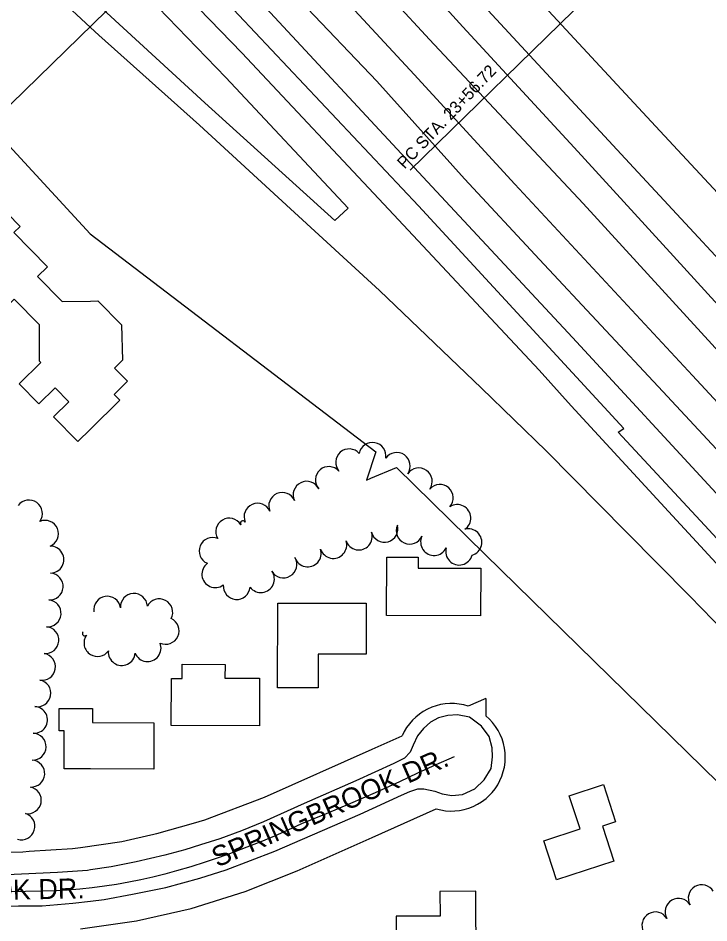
# Model space of a CAD drawing. Extents: x -25029 to 2274964, y -81170 to 687028.
# Drawn here: x -14802 to -14288, y -65523 to -64850 of the extents above; entities that cross this region are included whole.
import ezdxf

# ---------------------------------------------------------------- set-up
doc = ezdxf.new("R2010")
doc.units = 0
for name, color, linetype in [('81911BEA - RW_X_Fee_RW', 7, 'Continuous'), ('BD_X_Canopy', 7, 'Continuous'), ('BLDG', 7, 'Continuous'), ('GE_X_CL_20', 7, 'Continuous'), ('GE_X_CL_2000', 7, 'Continuous'), ('PV_X_EOP', 7, 'Continuous'), ('ROAD', 7, 'Continuous'), ('ROAD-NAME', 7, 'Continuous'), ('TREES', 7, 'Continuous')]:
    doc.layers.add(name, color=color, linetype=linetype)

msp = doc.modelspace()

# ---------------------------------------------------------------- linework, layer by layer
at = {"layer": '81911BEA - RW_X_Fee_RW'}
for p, q in [((-14871.81, -64876.62), (-14748.69, -65010.23)), ((-14748.69, -65010.23), (-14536.24, -65172.32)), ((-14536.24, -65172.32), (-14543.14, -65193.5)), ((-14454.33, -65355.81), (-14467.37, -65361.61)), ((-14454.33, -65355.81), (-14454.29, -65368.8)), ((-14913.42, -65472.61), (-14798.86, -65469.8))]:
    msp.add_line(p, q, dxfattribs=at)
for points in [[(-14543.14, -65193.5), (-14539.77, -65192.06), (-14520.82, -65183.95)], [(-14520.82, -65183.95), (-14454.75, -65248.86), (-14188.94, -65508.88), (-14059.38, -65635.72)], [(-14467.37, -65361.61), (-14470.72, -65360.65), (-14474.13, -65360.01), (-14477.59, -65359.66), (-14481.06, -65359.61), (-14484.52, -65359.86), (-14487.96, -65360.42), (-14491.33, -65361.27), (-14494.61, -65362.41), (-14497.78, -65363.82), (-14500.82, -65365.51), (-14503.7, -65367.46), (-14506.39, -65369.65), (-14508.89, -65372.06), (-14511.17, -65374.68), (-14513.22, -65377.49), (-14515.01, -65380.47), (-14516.56, -65383.58)], [(-14491.28, -65437.96), (-14487.84, -65438.79), (-14484.36, -65439.34), (-14480.83, -65439.58), (-14477.3, -65439.51), (-14473.79, -65439.13), (-14470.33, -65438.44), (-14466.94, -65437.45), (-14463.65, -65436.16), (-14460.49, -65434.58), (-14457.48, -65432.74), (-14454.1, -65430.15), (-14452.01, -65428.29), (-14449.58, -65425.72), (-14447.4, -65422.95), (-14445.47, -65419.99), (-14443.8, -65416.88), (-14442.42, -65413.63), (-14441.32, -65410.27), (-14440.53, -65406.83), (-14440.05, -65403.33), (-14439.87, -65399.81), (-14440.01, -65396.28), (-14440.46, -65392.78), (-14441.21, -65389.33), (-14442.27, -65385.96), (-14443.62, -65382.69), (-14445.25, -65379.56), (-14447.15, -65376.59), (-14449.31, -65373.79), (-14451.7, -65371.2), (-14454.29, -65368.8)], [(-14619.02, -65429.23), (-14538.98, -65393.55), (-14516.56, -65383.58)], [(-14701.39, -65456.79), (-14699.38, -65456.31), (-14698.96, -65456.17), (-14671.86, -65448.69), (-14663.29, -65446.18), (-14619.02, -65429.23)], [(-14594.59, -65484.03), (-14538.92, -65459.21), (-14491.28, -65437.96)], [(-14798.86, -65469.8), (-14793.92, -65469.49), (-14761.83, -65467.43), (-14755.75, -65466.76), (-14725.1, -65462.14), (-14715.47, -65459.97), (-14701.39, -65456.79)], [(-14755.73, -65527.12), (-14740.14, -65524.88), (-14714.26, -65521.15), (-14673.43, -65511.95), (-14633.46, -65499.54), (-14594.59, -65484.03)]]:
    msp.add_lwpolyline(points, dxfattribs=at)
at = {"layer": 'BD_X_Canopy'}
msp.add_line((-14447.16, -64562.01), (-14960.18, -65062.53), dxfattribs=at)
at = {"layer": 'BLDG'}
msp.add_line((-14701.38, -65408.34), (-14748.36, -65408.17), dxfattribs=at)
for points in [[(-14851.66, -64970.5), (-14848.97, -64973.24), (-14838.18, -64962.63), (-14827.23, -64973.76), (-14829.2, -64975.69), (-14800.65, -65004.72), (-14805.4, -65009.39), (-14780.5, -65034.71), (-14787.79, -65041.88), (-14769.5, -65060.48), (-14748.36, -65060.24)], [(-14748.36, -65155.55), (-14757.77, -65164.81), (-14775.99, -65146.29), (-14764.63, -65135.12), (-14774.77, -65124.81), (-14786.81, -65136.64), (-14801.38, -65121.82), (-14785.3, -65106.01), (-14786.41, -65104.88), (-14786.37, -65077.83), (-14805.16, -65058.73), (-14815.27, -65068.67), (-14835.25, -65048.36), (-14849.68, -65062.55), (-14896.67, -65014.78), (-14851.66, -64970.5)], [(-14748.36, -65060.24), (-14742.86, -65060.18), (-14725.36, -65077.97), (-14724.6, -65104.18), (-14730.64, -65110.13), (-14720.96, -65119.96), (-14730.83, -65129.67), (-14726.51, -65134.06), (-14748.36, -65155.55)], [(-14748.36, -65408.17), (-14768.05, -65408.09), (-14767.95, -65379.87), (-14771.77, -65379.86), (-14771.7, -65363.2), (-14748.36, -65363.28)], [(-14748.36, -65363.28), (-14746.8, -65363.29), (-14746.84, -65373.76), (-14701.25, -65373.93), (-14701.38, -65408.34)]]:
    msp.add_lwpolyline(points, dxfattribs=at)
for points in [[(-14458.26, -65294.4), (-14528.18, -65294.13), (-14528.02, -65250.77), (-14504.64, -65250.86), (-14504.67, -65258.85), (-14458.13, -65259.03)], [(-14543.25, -65284.98), (-14543.27, -65322.93), (-14579.13, -65322.91), (-14579.15, -65347.96), (-14609.18, -65347.94), (-14609.15, -65284.95)], [(-14688.23, -65341), (-14680.15, -65341.03), (-14680.11, -65330.37), (-14648.34, -65330.49), (-14648.38, -65340.63), (-14622.58, -65340.73), (-14622.71, -65376.15), (-14688.36, -65375.91)], [(-14411.18, -65461.78), (-14384.12, -65452.93), (-14392.23, -65428.14), (-14366.88, -65419.85), (-14357.81, -65447.57), (-14367.55, -65450.76), (-14359.04, -65476.77), (-14401.71, -65490.72)], [(-14488.5, -65499.3), (-14488.41, -65517.68), (-14520.92, -65517.85), (-14520.75, -65550.97), (-14494.42, -65550.84), (-14494.41, -65552.7), (-14461.6, -65552.54), (-14461.87, -65499.16)]]:
    msp.add_lwpolyline(points, close=True, dxfattribs=at)
at = {"layer": 'GE_X_CL_20'}
msp.add_line((-14277.71, -64735.69), (-14510.51, -64962.83), dxfattribs=at)
at = {"layer": 'GE_X_CL_2000'}
for points in [[(-14110.55, -65164.51), (-14149.64, -65122.46), (-14232.38, -65033.07), (-14331.2, -64926.77), (-14435.97, -64813.68), (-14530.31, -64711.32), (-14629.05, -64601.39), (-14673.9, -64549.55)], [(-14266.09, -65080.18), (-14314.67, -65026.81), (-14388.59, -64946.05), (-14471.32, -64856.21), (-14544.03, -64776.22), (-14621.01, -64694.99), (-14697.53, -64612.69), (-14701.25, -64609)], [(-14763.81, -64652.34), (-14763.27, -64652.97), (-14721.65, -64695.9), (-14650.46, -64773.74), (-14592.18, -64837.12), (-14535.39, -64896.81), (-14470.12, -64969.26), (-14414.4, -65029.41), (-14322.7, -65127.56), (-14243.01, -65212.95)], [(-14795.36, -64711.11), (-14635.94, -64875.63), (-14526.42, -64992.05), (-14414.68, -65111.67), (-14390.89, -65138.08), (-14315.48, -65219.95), (-14220.65, -65322.6), (-14145.05, -65406.13), (-14059.61, -65503.13), (-13988.06, -65579.37)], [(-14477.75, -65399.16), (-14491.47, -65405.2), (-14505.1, -65411.45), (-14518.64, -65417.89), (-14536.74, -65425.99), (-14554.91, -65433.9), (-14573.17, -65441.62), (-14591.51, -65449.15), (-14601.53, -65453.77), (-14611.63, -65458.22), (-14621.8, -65462.47), (-14632.06, -65466.55), (-14642.38, -65470.44), (-14652.78, -65474.13), (-14663.23, -65477.64), (-14673.76, -65480.96), (-14684.34, -65484.09), (-14693.18, -65486.52), (-14702.07, -65488.75), (-14711.02, -65490.76), (-14720.01, -65492.56), (-14729.04, -65494.16), (-14738.1, -65495.54), (-14747.19, -65496.7), (-14756.31, -65497.65), (-14765.45, -65498.39), (-14774.61, -65498.92), (-14783.77, -65499.23), (-14848.62, -65500.49)]]:
    msp.add_lwpolyline(points, dxfattribs=at)
at = {"layer": 'PV_X_EOP'}
msp.add_line((-14831.05, -64779.65), (-14748.36, -64856.76), dxfattribs=at)
for points in [[(-14195.3, -65331.45), (-14288.49, -65230.42), (-14355.81, -65157.85), (-14351.55, -65154.98), (-14504.51, -64989.46), (-14638.08, -64847.66), (-14731.02, -64748.36)], [(-14703.9, -64748.36), (-14630.89, -64827.95), (-14497.59, -64971.62), (-14389.94, -65087.43), (-14279.9, -65206.41)], [(-14165.19, -65261.74), (-14300.6, -65115.56), (-14432.71, -64973.29), (-14507.71, -64891.86), (-14640.29, -64748.36)], [(-14604.41, -64748.36), (-14496.17, -64865.68), (-14382.02, -64987.79), (-14275.46, -65104.01)], [(-14132.84, -65189.05), (-14169.13, -65150.03), (-14235.6, -65078.13), (-14347.41, -64957.67), (-14462.09, -64833.67), (-14539.76, -64748.36)], [(-14748.36, -64789.62), (-14647.85, -64893.98), (-14556.75, -64991.26), (-14566.58, -65000.43), (-14663.33, -64912.77), (-14748.36, -64834.55)], [(-14748.36, -64856.76), (-14742.31, -64862.41), (-14667.41, -64929.45), (-14599.63, -64991.77), (-14533.54, -65052.38), (-14457.54, -65125.09), (-14409.42, -65171.76), (-14349.9, -65231.94), (-14302.52, -65279.75), (-14259.12, -65324.36)], [(-14748.36, -65483.4), (-14750.67, -65483.73), (-14772.97, -65485.37), (-14826.66, -65487.65)]]:
    msp.add_lwpolyline(points, dxfattribs=at)
at = {"layer": 'ROAD'}
for points in [[(-14748.36, -65506.52), (-14738.24, -65505.35), (-14717.11, -65501.37), (-14692.34, -65496.38), (-14667.17, -65489.6), (-14647.58, -65483.34), (-14611.18, -65469.53), (-14547.71, -65441.96), (-14517.02, -65427.87), (-14510.81, -65424.98), (-14504.98, -65423.09), (-14500.43, -65423.06), (-14492.37, -65424.84), (-14486.85, -65426.7), (-14479.72, -65428.03), (-14471.68, -65427.2), (-14462.47, -65422.94), (-14455.66, -65416.3), (-14450.33, -65407.9), (-14449.26, -65399.18), (-14449.61, -65392.52), (-14451.94, -65384.22), (-14457.54, -65376.43), (-14466.5, -65369.79), (-14475.35, -65368.13), (-14482.58, -65368.39), (-14489.56, -65370.18), (-14495.42, -65373.37), (-14500.74, -65378.09), (-14505.14, -65383.69), (-14508.41, -65390.56), (-14510.63, -65395.78), (-14514.78, -65400.31), (-14522.82, -65404.24), (-14550.96, -65417.09), (-14589.38, -65433.9), (-14619.63, -65447.57), (-14636.12, -65454.41), (-14652.09, -65460.25), (-14666.66, -65464.82), (-14678.24, -65468.38), (-14693.08, -65472.37), (-14714.45, -65477.36), (-14733.11, -65481.18), (-14748.36, -65483.4)], [(-14945.74, -65525.4), (-14940.84, -65519.95), (-14933.66, -65515.78), (-14925.74, -65514.08), (-14913.72, -65513.07), (-14881.6, -65512.38), (-14848.84, -65511.63), (-14824.82, -65510.68), (-14802.04, -65510.13), (-14784.25, -65510.12), (-14761.65, -65508.05), (-14748.36, -65506.52)]]:
    msp.add_lwpolyline(points, dxfattribs=at)
at = {"layer": 'TREES'}
for centre, radius, start, end in [((-14556.02, -65180.23), 10, 41.09102, 221.09102), ((-14538.64, -65175.43), 10, 349.79798, 169.79798), ((-14520.6, -65182.93), 10, 325.05988, 145.05988), ((-14571.09, -65193.38), 10, 41.09102, 221.09102), ((-14504.2, -65194.39), 10, 325.05988, 145.05988), ((-14587.62, -65204.33), 10, 25.94211, 205.94211), ((-14488.49, -65206.71), 10, 318.74198, 138.74198), ((-14605.79, -65212.68), 10, 23.43442, 203.43442), ((-14794.19, -65218.27), 10, 323.98662, 143.98662), ((-14624.14, -65220.63), 10, 23.43442, 203.43442), ((-14475.5, -65221.67), 10, 303.18129, 123.18129), ((-14782.25, -65233.38), 10, 292.65294, 112.65294), ((-14645.2, -65231.72), 10, 30.90987, 210.90987), ((-14634.96, -65225.6), 1.92, 30.89327, 210.89327), ((-14529.68, -65229.6), 10, 195.48023, 15.48023), ((-14510.92, -65231.04), 10, 155.75658, 335.75658), ((-14467.29, -65239.66), 10, 285.87426, 105.87426), ((-14657.62, -65246.09), 10, 67.41253, 247.41253), ((-14548.81, -65235.4), 10, 198.2645, 18.2645), ((-14492.81, -65239.51), 10, 154.10806, 334.10806), ((-14778.24, -65252.6), 10, 270.87895, 90.87895), ((-14586.8, -65247.94), 10, 198.2645, 18.2645), ((-14567.8, -65241.67), 10, 198.2645, 18.2645), ((-14474.18, -65246.58), 10, 164.33108, 344.33108), ((-14604.93, -65256.11), 10, 210.25851, 30.25851), ((-14655.53, -65263.38), 10, 126.36479, 306.36479), ((-14778.78, -65272.58), 10, 266.0588, 86.0588), ((-14621.61, -65267.09), 10, 216.41597, 36.41597), ((-14639.63, -65272.23), 10, 175.42981, 355.42981), ((-14716.09, -65287.76), 10, 3.37127, 183.37127), ((-14780.3, -65292.52), 10, 265.21195, 85.21195), ((-14735.96, -65289.85), 10, 8.62729, 188.62729), ((-14697.24, -65291.8), 10, 332.42825, 152.42825), ((-14692.53, -65305.53), 10, 245.50334, 65.50334), ((-14781.97, -65312.45), 10, 265.21195, 85.21195), ((-14752.63, -65307.49), 1.79, 136.87771, 316.87771), ((-14743.23, -65314.59), 10, 144.00928, 239.11139), ((-14705.94, -65318.38), 10, 202.04097, 22.04097), ((-14784.46, -65332.28), 10, 260.47941, 80.47941), ((-14743.23, -65314.59), 10, 239.11139, 324.00928), ((-14725.17, -65321.3), 10, 175.20884, 355.20884), ((-14787.94, -65351.97), 10, 259.48157, 79.48157), ((-14790.45, -65371.78), 10, 266.03761, 86.03761), ((-14791.44, -65391.75), 10, 268.32897, 88.32897), ((-14792.44, -65411.72), 10, 265.89695, 85.89695), ((-14794.99, -65431.53), 10, 259.47542, 79.47542), ((-14799.76, -65450.92), 10, 252.82449, 72.82449), ((-14293.73, -65504.36), 10, 30.4665, 210.4665), ((-14310.97, -65514.5), 10, 30.4665, 210.4665), ((-14328.21, -65524.64), 10, 30.4665, 210.4665)]:
    msp.add_arc(centre, radius, start, end, dxfattribs=at)

# ---------------------------------------------------------------- texts
at = {"layer": 'GE_X_CL_20'}
msp.add_text('PC STA. 23+56.72', height=8.96, rotation=46.58623, dxfattribs=at).set_placement((-14514.73, -64962.55))
at = {"layer": 'ROAD-NAME'}
for rotation, p in [(23.73063, (-14654.05, -65481.7)), (1.19807, (-14941.96, -65508.43))]:
    msp.add_text('SPRINGBROOK DR.', height=15, rotation=rotation, dxfattribs=at).set_placement(p)

doc.saveas('drawing.dxf')
